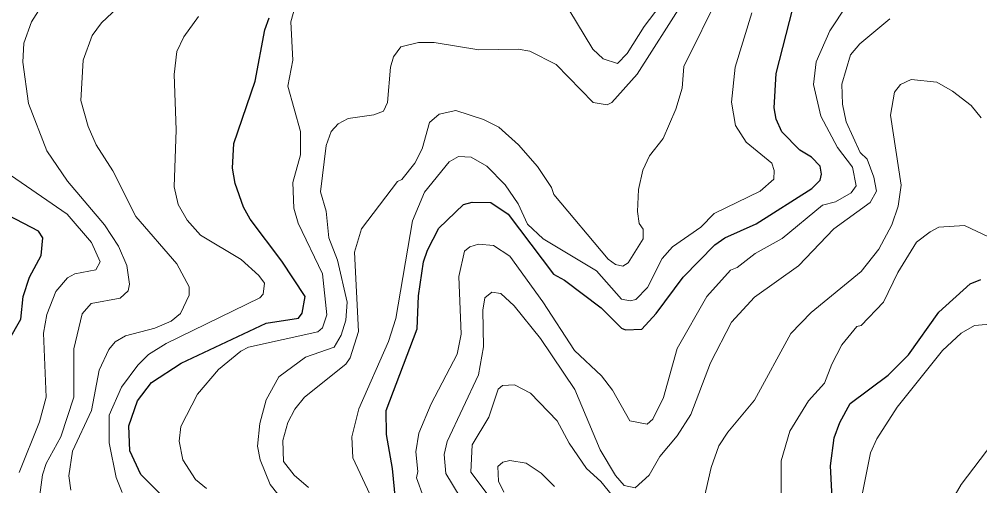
# Model space of a CAD drawing. Extents: x 673.3 to 698.5, y 6984.3 to 7012.3.
# Drawn here: x 681.947 to 683.187, y 7007.988 to 7008.59 of the extents above; entities that cross this region are included whole.
import ezdxf

# ---------------------------------------------------------------- set-up
doc = ezdxf.new("R2010")
doc.units = 0
doc.header["$LTSCALE"] = 0.032
doc.layers.add('1', color=7, linetype='Continuous', lineweight=25)
doc.layers.add('2', color=7, linetype='Continuous', lineweight=13)

msp = doc.modelspace()

# ---------------------------------------------------------------- linework, layer by layer
at = {"layer": '1'}
for points in [[(682.6369, 7008.2608), (682.651, 7008.253), (682.6982, 7008.2172), (682.7245, 7008.191), (682.7295, 7008.1886), (682.7508, 7008.1896), (682.7693, 7008.2097), (682.8041, 7008.2566), (682.8447, 7008.2983), (682.8576, 7008.3076), (682.8983, 7008.3255), (682.9703, 7008.3711), (682.9809, 7008.3821), (682.9826, 7008.3898), (682.981, 7008.4002), (682.9697, 7008.4116), (682.9548, 7008.4208), (682.9313, 7008.4445), (682.924, 7008.4608), (682.9216, 7008.4754), (682.9241, 7008.5194), (682.9498, 7008.6205)], [(682.1282, 7007.9779), (682.1039, 7008.0022), (682.0901, 7008.0324), (682.0886, 7008.065), (682.0998, 7008.097), (682.1179, 7008.1208), (682.1563, 7008.1458), (682.266, 7008.1974), (682.3078, 7008.2039), (682.3123, 7008.2103), (682.3163, 7008.2319), (682.2861, 7008.2775), (682.245, 7008.3314), (682.2365, 7008.3472), (682.2258, 7008.3778), (682.2222, 7008.3975), (682.2241, 7008.4292), (682.2515, 7008.5096), (682.264, 7008.5758), (682.2697, 7008.5915)], [(682.4339, 7007.9565), (682.4291, 7008.0097), (682.421, 7008.0537), (682.4209, 7008.0845), (682.4607, 7008.1902), (682.4624, 7008.2328), (682.4689, 7008.2767), (682.4739, 7008.2914), (682.4889, 7008.3198), (682.5204, 7008.3506), (682.5317, 7008.3537), (682.5556, 7008.353), (682.578, 7008.3382), (682.6369, 7008.2608)], [(681.9169, 7008.1464), (681.9492, 7008.2026), (681.9521, 7008.232), (681.9606, 7008.2569), (681.9753, 7008.2847), (681.9778, 7008.3076), (681.9719, 7008.3163), (681.9132, 7008.3467)], [(682.9973, 7007.9553), (682.9942, 7008.0134), (682.9989, 7008.0493), (683.0062, 7008.0693), (683.0195, 7008.0939), (683.0688, 7008.1304), (683.0949, 7008.1565), (683.1341, 7008.2117), (683.1745, 7008.248), (683.1882, 7008.2536)]]:
    msp.add_lwpolyline(points, dxfattribs=at)
at = {"layer": '2'}
for points in [[(682.3207, 7007.9851), (682.3018, 7008.0014), (682.2882, 7008.019), (682.2873, 7008.046), (682.2937, 7008.0693), (682.3028, 7008.0862), (682.3155, 7008.102), (682.3687, 7008.1446), (682.3744, 7008.1528), (682.3849, 7008.1866), (682.38, 7008.289), (682.3887, 7008.3193), (682.4352, 7008.3803), (682.4408, 7008.383), (682.4576, 7008.4038), (682.467, 7008.4224), (682.4765, 7008.4563), (682.489, 7008.4671), (682.5105, 7008.4717), (682.5465, 7008.4604), (682.566, 7008.4505), (682.5914, 7008.4276), (682.616, 7008.3997), (682.6341, 7008.3725), (682.6372, 7008.3636), (682.7072, 7008.28), (682.7166, 7008.2732), (682.726, 7008.271), (682.733, 7008.2752), (682.7522, 7008.3062), (682.7524, 7008.3189), (682.7474, 7008.3262), (682.745, 7008.3413), (682.7466, 7008.3699), (682.7518, 7008.3948), (682.7605, 7008.4135), (682.7783, 7008.4356), (682.7945, 7008.4735), (682.8026, 7008.5006), (682.8051, 7008.5286), (682.8517, 7008.6237)], [(681.9802, 7008.6135), (681.9629, 7008.5862), (681.9532, 7008.5589), (681.9517, 7008.5341), (681.9593, 7008.4808), (681.9827, 7008.4199), (682.0095, 7008.3806), (682.0572, 7008.3241), (682.0754, 7008.2968), (682.0862, 7008.2717), (682.0894, 7008.2479), (682.0877, 7008.2391), (682.0775, 7008.2296), (682.0399, 7008.2227), (682.0283, 7008.2095), (682.0177, 7008.1644), (682.0175, 7008.1017), (682.0008, 7008.0506), (681.982, 7008.0161), (681.977, 7008.0015), (681.9737, 7007.976)], [(682.0139, 7007.9818), (682.0112, 7008.0005), (682.016, 7008.0321), (682.0405, 7008.0845), (682.0503, 7008.1367), (682.0629, 7008.1633), (682.071, 7008.1734), (682.0844, 7008.1811), (682.1222, 7008.1908), (682.1434, 7008.1998), (682.1555, 7008.2099), (682.1667, 7008.2336), (682.1667, 7008.2444), (682.1506, 7008.274), (682.0976, 7008.3349), (682.068, 7008.394), (682.0463, 7008.4275), (682.036, 7008.451), (682.0267, 7008.4847), (682.0298, 7008.5367), (682.0415, 7008.5685), (682.0532, 7008.5849), (682.0812, 7008.6111)], [(682.1747, 7007.9956), (682.1584, 7008.0212), (682.1537, 7008.0449), (682.1557, 7008.0642), (682.1774, 7008.1057), (682.2045, 7008.1375), (682.2333, 7008.1614), (682.2432, 7008.1665), (682.3325, 7008.186), (682.3385, 7008.1912), (682.3442, 7008.208), (682.3387, 7008.2612), (682.307, 7008.3266), (682.3017, 7008.3459), (682.3003, 7008.379), (682.31, 7008.4146), (682.31, 7008.4448), (682.2938, 7008.5031), (682.3002, 7008.5367), (682.2979, 7008.5862), (682.3045, 7008.611)], [(682.8044, 7008.6126), (682.7446, 7008.5186), (682.7118, 7008.4821), (682.7058, 7008.4793), (682.6877, 7008.4821), (682.6401, 7008.5311), (682.606, 7008.5486), (682.5911, 7008.551), (682.5404, 7008.5501), (682.4827, 7008.5598), (682.4625, 7008.5598), (682.4398, 7008.5541), (682.4302, 7008.5412), (682.4265, 7008.5278), (682.4225, 7008.4823), (682.4173, 7008.471), (682.4048, 7008.4662), (682.3719, 7008.4613), (682.3589, 7008.4547), (682.3498, 7008.4448), (682.3435, 7008.4266), (682.3361, 7008.3667), (682.3434, 7008.3419), (682.3469, 7008.3077), (682.3581, 7008.2785), (682.3703, 7008.2246), (682.3686, 7008.2012), (682.3628, 7008.1818), (682.3536, 7008.1662), (682.3166, 7008.1534), (682.2822, 7008.128)], [(682.6467, 7008.6189), (682.6875, 7008.5512), (682.7006, 7008.5384), (682.7195, 7008.5327), (682.7318, 7008.5452), (682.7536, 7008.5803), (682.7743, 7008.6073)], [(682.4691, 7007.9728), (682.46, 7007.9977), (682.4616, 7008.006), (682.4591, 7008.0315), (682.4629, 7008.0556), (682.4789, 7008.0931), (682.5125, 7008.1574), (682.5176, 7008.1833), (682.5145, 7008.2576), (682.5219, 7008.2903), (682.5288, 7008.2958), (682.5397, 7008.2992), (682.5594, 7008.2975), (682.5802, 7008.2838), (682.6231, 7008.2249), (682.6639, 7008.1622), (682.6987, 7008.1296), (682.7127, 7008.1109), (682.7353, 7008.0714), (682.7575, 7008.0672), (682.765, 7008.0736), (682.7786, 7008.1016), (682.7965, 7008.1647), (682.8344, 7008.2317), (682.8653, 7008.2656), (682.8737, 7008.2692), (682.8969, 7008.2874), (682.9317, 7008.3067), (682.9839, 7008.3498), (683.0006, 7008.3539), (683.0209, 7008.3654), (683.0273, 7008.3748), (683.0226, 7008.3987), (683.0032, 7008.4241), (682.9815, 7008.4647), (682.9722, 7008.5055), (682.9755, 7008.5345), (682.9933, 7008.5745), (683.0153, 7008.6079)], [(682.8926, 7008.5979), (682.8713, 7008.5279), (682.8663, 7008.4828), (682.8715, 7008.4524), (682.8852, 7008.431), (682.9186, 7008.404), (682.9216, 7008.3943), (682.9209, 7008.3833), (682.9033, 7008.3679), (682.8441, 7008.339), (682.8269, 7008.3211), (682.7903, 7008.2958), (682.7771, 7008.2807), (682.7578, 7008.2432), (682.7431, 7008.2281), (682.7358, 7008.226), (682.7243, 7008.2282), (682.6923, 7008.2647), (682.6232, 7008.3062), (682.6031, 7008.3252), (682.5909, 7008.3514), (682.5744, 7008.3761), (682.5505, 7008.4), (682.5306, 7008.4114), (682.5142, 7008.4125)], [(682.1784, 7008.5933), (682.1595, 7008.5667), (682.1507, 7008.548), (682.1472, 7008.5185), (682.1496, 7008.447), (682.1472, 7008.3732), (682.1525, 7008.3507), (682.1641, 7008.3305), (682.1811, 7008.3109), (682.2338, 7008.2795), (682.2566, 7008.259), (682.2635, 7008.2492), (682.262, 7008.235), (682.2578, 7008.2299), (682.1368, 7008.171), (682.1141, 7008.1571), (682.1002, 7008.1431), (682.0792, 7008.1146), (682.0633, 7008.0785), (682.0631, 7008.043), (682.0722, 7007.9982), (682.0802, 7007.9787)], [(682.5164, 7007.9727), (682.4979, 7008.0035), (682.4958, 7008.0278), (682.4993, 7008.0446), (682.5399, 7008.1308), (682.5462, 7008.167), (682.5454, 7008.2141), (682.5479, 7008.2299), (682.5571, 7008.2373), (682.5687, 7008.2357), (682.5859, 7008.2197), (682.6201, 7008.1774), (682.6642, 7008.1119), (682.6968, 7008.0341), (682.7168, 7008.0007), (682.7279, 7007.9878), (682.7421, 7007.9849), (682.7603, 7008.0012), (682.7741, 7008.0254), (682.7964, 7008.052), (682.8141, 7008.0795), (682.8393, 7008.1461), (682.8665, 7008.1986), (682.8963, 7008.2308), (682.953, 7008.2713), (682.9986, 7008.3193), (683.0454, 7008.353), (683.0536, 7008.3677), (683.0501, 7008.3859), (683.0413, 7008.4089), (683.0324, 7008.4178), (683.0146, 7008.457), (683.0098, 7008.4802), (683.0087, 7008.5058), (683.0199, 7008.5435), (683.0321, 7008.558), (683.0709, 7008.5902)], [(683.1885, 7008.4624), (683.1759, 7008.4782), (683.1518, 7008.497), (683.1312, 7008.5084), (683.0983, 7008.5117), (683.0847, 7008.5053), (683.0767, 7008.4953), (683.0715, 7008.466), (683.0854, 7008.3753), (683.0813, 7008.3484), (683.0734, 7008.3243), (683.0567, 7008.293), (683.0336, 7008.2639), (682.9694, 7008.2111), (682.943, 7008.1839), (682.8961, 7008.0982), (682.8615, 7008.0569), (682.8501, 7008.0389), (682.8402, 7008.0112), (682.8265, 7007.9507)], [(682.5142, 7008.4125), (682.502, 7008.4057), (682.4701, 7008.3663), (682.4549, 7008.3296), (682.4331, 7008.2036), (682.4239, 7008.1736), (682.3855, 7008.0869), (682.3764, 7008.0506), (682.3775, 7008.0236), (682.3996, 7007.9767)], [(681.9469, 7008.0047), (681.9732, 7008.0699), (681.9818, 7008.1019), (681.9786, 7008.1846), (681.9829, 7008.2086), (681.9945, 7008.2382), (682.0093, 7008.2559), (682.0188, 7008.2609), (682.0462, 7008.2663), (682.0517, 7008.2764), (682.0404, 7008.3016), (682.0092, 7008.3379), (681.9234, 7008.3969)], [(682.9306, 7007.9606), (682.9306, 7008.0196), (682.9419, 7008.058), (682.9656, 7008.0973), (682.9863, 7008.1199), (682.9957, 7008.1446), (683.0089, 7008.1692), (683.0281, 7008.193), (683.0339, 7008.1942), (683.0625, 7008.2246), (683.081, 7008.2627), (683.1051, 7008.3017), (683.1226, 7008.3154), (683.1342, 7008.3212), (683.1672, 7008.3236), (683.1988, 7008.3085)], [(683.2048, 7008.1965), (683.1801, 7008.1942), (683.1627, 7008.1844), (683.1387, 7008.162), (683.0803, 7008.0889), (683.054, 7008.0479), (683.0458, 7008.0299), (683.0339, 7007.9697), (683.0162, 7007.9039), (683.0121, 7007.8994), (683.0112, 7007.8923), (682.9981, 7007.8677), (682.9768, 7007.8389), (682.932, 7007.8031), (682.8725, 7007.7742), (682.8416, 7007.7366), (682.8252, 7007.6995)], [(682.2822, 7008.128), (682.2658, 7008.0983), (682.2579, 7008.068), (682.2546, 7008.0385), (682.2583, 7008.0212), (682.2711, 7007.9892), (682.281, 7007.9765)], [(682.7335, 7007.9491), (682.6976, 7007.993), (682.6794, 7008.01), (682.6567, 7008.0426), (682.6413, 7008.0714), (682.607, 7008.1072), (682.5863, 7008.1177), (682.5707, 7008.1168), (682.5651, 7008.1121), (682.5534, 7008.0759), (682.5316, 7008.0405), (682.5302, 7008.0049), (682.5877, 7007.9287)], [(683.1934, 7007.713), (683.1654, 7007.7303), (683.1293, 7007.7593), (683.0744, 7007.7842), (683.0749, 7007.8066), (683.1178, 7007.8888), (683.1425, 7007.9542), (683.1628, 7007.989), (683.2199, 7008.0646)], [(682.5728, 7007.9792), (682.5657, 7007.9933), (682.565, 7008.0123), (682.5712, 7008.0181), (682.5802, 7008.02), (682.6012, 7008.0168), (682.6207, 7008.004), (682.638, 7007.9867)], [(682.1888, 7007.9841), (682.1747, 7007.9956)]]:
    msp.add_lwpolyline(points, dxfattribs=at)

doc.saveas('drawing.dxf')
